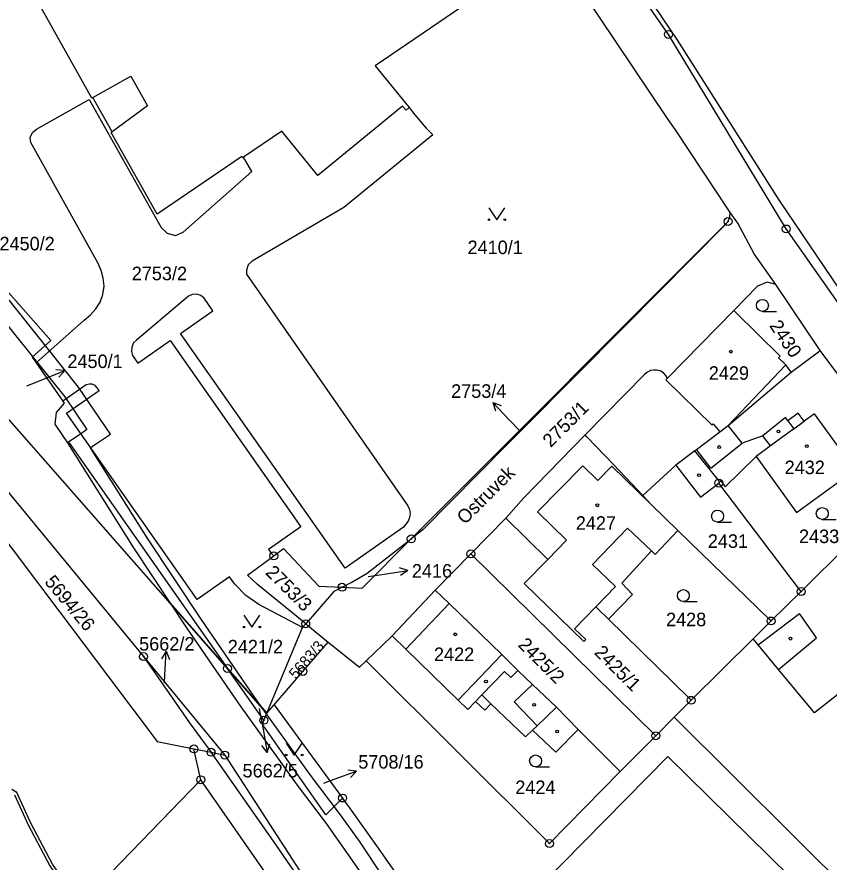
# Model space of a CAD drawing. Extents: x -644096 to -634268, y -1141430 to -1133463.
# Drawn here: x -638929.5 to -638827.3, y -1138971.6 to -1138865.3 of the extents above; entities that cross this region are included whole.
import ezdxf

# ---------------------------------------------------------------- set-up
doc = ezdxf.new("R2010")
doc.units = 0
for name, color, linetype in [('_CIVIL_CONSTRUCTION', 7, 'Continuous'), ('B_Hranice _3D', 7, 'Continuous'), ('M_Svah_Nasyp', 7, 'Continuous'), ('M_Svah_Zarez', 7, 'Continuous'), ('svrsek_osa_sjezdy', 7, 'Continuous'), ('svrsek_osa_terminal_VRT', 7, 'Continuous'), ('svrsek_osa_VRT', 7, 'Continuous'), ('svrsek_popisy_VRT', 7, 'Continuous'), ('terminal_VRT', 7, 'Continuous')]:
    doc.layers.add(name, color=color, linetype=linetype)

msp = doc.modelspace()

# ---------------------------------------------------------------- linework, layer by layer
at = {"layer": '_CIVIL_CONSTRUCTION'}
for centre, radius in [((-638847.51, -1138867.46), 0.5), ((-638847.51, -1138867.46), 0.0303), ((-638840, -1138891), 0.5), ((-638840, -1138891), 0.0303), ((-638832.69, -1138891.94), 0.5), ((-638832.69, -1138891.94), 0.0303), ((-638841.17, -1138923.9), 0.5), ((-638841.17, -1138923.9), 0.0303), ((-638879.86, -1138930.92), 0.5), ((-638879.86, -1138930.92), 0.0303), ((-638897.16, -1138933.06), 0.5), ((-638872.37, -1138932.81), 0.5), ((-638897.16, -1138933.06), 0.0303), ((-638872.37, -1138932.81), 0.0303), ((-638888.56, -1138937), 0.5), ((-638888.56, -1138937), 0.0303), ((-638830.81, -1138937.55), 0.5), ((-638830.81, -1138937.55), 0.0303), ((-638893.14, -1138941.61), 0.5), ((-638834.6, -1138941.25), 0.5), ((-638834.6, -1138941.25), 0.0303), ((-638893.14, -1138941.61), 0.0303), ((-638913.54, -1138945.73), 0.5), ((-638913.54, -1138945.73), 0.0303), ((-638902.98, -1138947.22), 0.5), ((-638902.98, -1138947.22), 0.0303), ((-638893.49, -1138947.59), 0.5), ((-638893.49, -1138947.59), 0.0303), ((-638844.66, -1138951.23), 0.5), ((-638844.66, -1138951.23), 0.0303), ((-638898.39, -1138953.74), 0.5), ((-638898.39, -1138953.74), 0.0303), ((-638849.1, -1138955.69), 0.5), ((-638849.1, -1138955.69), 0.0303), ((-638907.19, -1138957.35), 0.5), ((-638907.19, -1138957.35), 0.0303), ((-638905.05, -1138957.77), 0.5), ((-638905.05, -1138957.77), 0.0303), ((-638903.33, -1138958.12), 0.5), ((-638903.33, -1138958.12), 0.0303), ((-638906.34, -1138961.23), 0.5), ((-638906.34, -1138961.23), 0.0303), ((-638888.5, -1138963.52), 0.5), ((-638888.5, -1138963.52), 0.0303), ((-638862.47, -1138969.26), 0.5), ((-638862.47, -1138969.26), 0.0303)]:
    msp.add_circle(centre, radius, dxfattribs=at)
at = {"layer": 'B_Hranice _3D'}
for points in [[(-638935.49, -1138894.78), (-638935.89, -1138896.99), (-638935.14, -1138897.54), (-638932.29, -1138901.55), (-638932.46, -1138901.82), (-638929.79, -1138905.15), (-638923.42, -1138913.06), (-638920.65, -1138917.17), (-638921.17, -1138917.53), (-638923.1, -1138918.86), (-638914.79, -1138932.05), (-638910.19, -1138939.01), (-638898.51, -1138952.32), (-638899.54, -1138950.88), (-638906.38, -1138940.91), (-638913.01, -1138930.91), (-638920.22, -1138919.46), (-638919.95, -1138919.27), (-638917.71, -1138917.73), (-638921.7, -1138911.82), (-638932.93, -1138897.84)], [(-638910.19, -1138939.01), (-638908.14, -1138942.11), (-638901.3, -1138952.06), (-638894.2, -1138961.92), (-638890.58, -1138966.71), (-638880.88, -1138980.51), (-638866.7, -1139001.39), (-638863.13, -1139006.45), (-638856.68, -1139015.1), (-638862.7, -1139020.2), (-638859.4, -1139025.13), (-638859.25, -1139023.8), (-638861.02, -1139021.55), (-638853.78, -1139015.42), (-638861.43, -1139005.17), (-638863.21, -1139002.65), (-638865.03, -1139001.11), (-638886.38, -1138968.93), (-638888.88, -1138965.45), (-638892.52, -1138960.64), (-638898.51, -1138952.32)]]:
    msp.add_lwpolyline(points, close=True, dxfattribs=at)
for points in [[(-638870.04, -1139039.22), (-638876.46, -1139033.47), (-638894.22, -1139014), (-638900.61, -1139006.11), (-638904.67, -1139001.03), (-638907.49, -1138997.29), (-638915.76, -1138985.61), (-638919.46, -1138980.3), (-638923.54, -1138973.92), (-638924.97, -1138971.86), (-638927.72, -1138966.7), (-638929.46, -1138962.83), (-638930.09, -1138962.46)], [(-638929.78, -1138963.11), (-638928.07, -1138966.88), (-638925.31, -1138972.06), (-638923.86, -1138974.17), (-638919.78, -1138980.54), (-638916.12, -1138985.79), (-638907.83, -1138997.51), (-638904.99, -1139001.27), (-638900.95, -1139006.31), (-638894.52, -1139014.26), (-638876.74, -1139033.75), (-638870.28, -1139039.54)]]:
    msp.add_lwpolyline(points, dxfattribs=at)
at = {"layer": 'M_Svah_Nasyp'}
for p, q in [((-638919.9, -1138875.39), (-638915.12, -1138872.72)), ((-638915.12, -1138872.72), (-638913.03, -1138876.43)), ((-638913.03, -1138876.43), (-638917.48, -1138879.71)), ((-638832.74, -1138909.04), (-638839.99, -1138916.64)), ((-638847.84, -1138910.93), (-638847.63, -1138910.71)), ((-638847.84, -1138910.93), (-638842.01, -1138916.6)), ((-638842.01, -1138916.6), (-638841.86, -1138916.44)), ((-638841.86, -1138916.44), (-638841.05, -1138917.45)), ((-638832.47, -1138916.06), (-638831.73, -1138917.07)), ((-638831.73, -1138917.07), (-638830.43, -1138916.12)), ((-638831.73, -1138917.07), (-638834.67, -1138919.22)), ((-638842.17, -1138922.02), (-638838.25, -1138918.87)), ((-638834.67, -1138919.22), (-638835.65, -1138917.97)), ((-638844.2, -1138919.85), (-638846.59, -1138921.67)), ((-638842.17, -1138922.02), (-638843.96, -1138919.67)), ((-638834.67, -1138919.22), (-638836.49, -1138920.55)), ((-638863.97, -1138927.51), (-638858.26, -1138921.72)), ((-638858.26, -1138921.72), (-638856.4, -1138923.56)), ((-638856.4, -1138923.56), (-638854.64, -1138921.78)), ((-638854.64, -1138921.78), (-638848.01, -1138928.22)), ((-638863.97, -1138927.51), (-638860.33, -1138931.09)), ((-638857.08, -1138934.15), (-638852.64, -1138929.56)), ((-638852.64, -1138929.56), (-638849.64, -1138932.43)), ((-638862.68, -1138933.5), (-638860.33, -1138931.09)), ((-638854.18, -1138936.9), (-638857.08, -1138934.15)), ((-638856.64, -1138939.46), (-638854.18, -1138936.9)), ((-638880.53, -1138944.79), (-638875.1, -1138939.07)), ((-638836.2, -1138944.25), (-638831.03, -1138940.31)), ((-638828.87, -1138943.38), (-638831.03, -1138940.31)), ((-638833.65, -1138947.34), (-638828.87, -1138943.38)), ((-638868.48, -1138945.46), (-638873.96, -1138951.2)), ((-638868.11, -1138947.62), (-638870.98, -1138950.56)), ((-638867.32, -1138948.34), (-638868.11, -1138947.62)), ((-638866.46, -1138947.48), (-638867.32, -1138948.34)), ((-638866.9, -1138951.44), (-638864.59, -1138949.26)), ((-638870.98, -1138950.56), (-638871.76, -1138951.37)), ((-638870.98, -1138950.56), (-638869.83, -1138951.67)), ((-638864.01, -1138954.42), (-638866.9, -1138951.44)), ((-638864.01, -1138954.42), (-638861.59, -1138952.1)), ((-638864.61, -1138954.99), (-638864.01, -1138954.42))]:
    msp.add_line(p, q, dxfattribs=at)
at = {"layer": 'M_Svah_Zarez'}
for centre in [(-638839.67, -1138907.37), (-638833.65, -1138917.41), (-638841.13, -1138919.37), (-638830.1, -1138919.25), (-638843.66, -1138922.9), (-638856.45, -1138926.7), (-638874.32, -1138942.93), (-638832.14, -1138943.47), (-638870.46, -1138948.87), (-638864.39, -1138951.81), (-638861.5, -1138955.14)]:
    msp.add_circle(centre, 0.175, dxfattribs=at)
at = {"layer": 'svrsek_osa_sjezdy'}
for p, q in [((-638835.68, -1138902.3), (-638833.93, -1138902.3)), ((-638828.16, -1138928.48), (-638826.41, -1138928.48)), ((-638841.33, -1138928.81), (-638839.58, -1138928.81)), ((-638845.63, -1138938.81), (-638843.88, -1138938.81)), ((-638864.22, -1138959.6), (-638862.47, -1138959.6))]:
    msp.add_line(p, q, dxfattribs=at)
for points in [[(-638870.09, -1138889.27), (-638869.09, -1138890.77), (-638868.09, -1138889.27)], [(-638900.9, -1138940.51), (-638899.9, -1138942.01), (-638898.9, -1138940.51)], [(-638895.59, -1138956.61), (-638894.59, -1138958.11), (-638893.59, -1138956.61)]]:
    msp.add_lwpolyline(points, dxfattribs=at)
for centre, radius in [((-638870.09, -1138890.77), 0.1), ((-638868.09, -1138890.77), 0.1), ((-638835.68, -1138901.55), 0.75), ((-638841.33, -1138928.06), 0.75), ((-638828.16, -1138927.73), 0.75), ((-638845.63, -1138938.06), 0.75), ((-638900.9, -1138942.01), 0.1), ((-638898.9, -1138942.01), 0.1), ((-638895.59, -1138958.11), 0.1), ((-638893.59, -1138958.11), 0.1), ((-638864.22, -1138958.85), 0.75)]:
    msp.add_circle(centre, radius, dxfattribs=at)
at = {"layer": 'svrsek_osa_terminal_VRT'}
msp.add_arc((-642050.26, -1145189.6), 8802.25, 41.413152, 75.317049, dxfattribs=at)
at = {"layer": 'svrsek_popisy_VRT'}
for p, q in [((-638926.22, -1138910.87), (-638923.44, -1138909.75)), ((-638923.44, -1138909.75), (-638924.55, -1138909.66)), ((-638923.44, -1138909.75), (-638924.18, -1138910.58)), ((-638928.21, -1138911.69), (-638926.22, -1138910.87)), ((-638867.55, -1138915.94), (-638869.6, -1138913.75)), ((-638869.6, -1138913.75), (-638868.55, -1138914.14)), ((-638869.6, -1138913.75), (-638869.28, -1138914.82)), ((-638866.21, -1138917.35), (-638867.55, -1138915.94)), ((-638880.29, -1138934.89), (-638881.35, -1138934.55)), ((-638885.3, -1138935.67), (-638883.25, -1138935.36)), ((-638883.25, -1138935.36), (-638880.29, -1138934.89)), ((-638880.29, -1138934.89), (-638881.2, -1138935.54)), ((-638910.7, -1138945.05), (-638911.26, -1138946.03)), ((-638910.86, -1138948.05), (-638910.7, -1138945.05)), ((-638910.7, -1138945.05), (-638910.26, -1138946.08)), ((-638910.91, -1138949.05), (-638910.86, -1138948.05)), ((-638898.98, -1138952.24), (-638898.5, -1138954.84)), ((-638898.5, -1138954.84), (-638897.98, -1138957.79)), ((-638897.98, -1138957.79), (-638898.65, -1138956.9)), ((-638897.98, -1138957.79), (-638897.66, -1138956.72)), ((-638889.55, -1138961.16), (-638886.73, -1138960.13)), ((-638886.73, -1138960.13), (-638887.84, -1138960.01)), ((-638886.73, -1138960.13), (-638887.5, -1138960.95)), ((-638890.86, -1138961.64), (-638889.55, -1138961.16))]:
    msp.add_line(p, q, dxfattribs=at)
at = {"layer": 'terminal_VRT'}
for p, q in [((-638879.86, -1138930.92), (-638840, -1138891)), ((-638828.4, -1138907.21), (-638833.98, -1138898.91)), ((-638839.3, -1138902.19), (-638847.63, -1138910.71)), ((-638927.05, -1138908.78), (-638923.69, -1138913.59)), ((-638850.46, -1138910.21), (-638857.97, -1138917.85)), ((-638839.99, -1138916.64), (-638832.06, -1138909.96)), ((-638936.62, -1138917.72), (-638913.54, -1138945.73)), ((-638841.17, -1138923.9), (-638841.03, -1138923.75)), ((-638830.81, -1138937.55), (-638816.47, -1138923.23)), ((-638872.37, -1138932.81), (-638867.96, -1138928.31)), ((-638876.85, -1138937.38), (-638872.37, -1138932.81)), ((-638872.37, -1138932.81), (-638849.1, -1138955.69)), ((-638876.85, -1138937.38), (-638882.24, -1138943.12)), ((-638834.6, -1138941.25), (-638830.81, -1138937.55)), ((-638836.84, -1138943.48), (-638834.6, -1138941.25)), ((-638898.03, -1138952.86), (-638893.54, -1138942.07)), ((-638893.54, -1138942.07), (-638893.14, -1138941.61)), ((-638893.14, -1138941.61), (-638890.32, -1138943.91)), ((-638844.66, -1138951.23), (-638836.84, -1138943.48)), ((-638913.54, -1138945.73), (-638903.33, -1138958.12)), ((-638902.98, -1138947.22), (-638898.03, -1138952.86)), ((-638898.39, -1138953.74), (-638902.98, -1138947.22)), ((-638898.03, -1138952.86), (-638897.11, -1138951.79)), ((-638897.11, -1138951.79), (-638888.5, -1138963.52)), ((-638844.66, -1138951.23), (-638846.78, -1138953.36)), ((-638898.39, -1138953.74), (-638898.03, -1138952.86)), ((-638849.1, -1138955.69), (-638846.78, -1138953.36)), ((-638853.58, -1138960.2), (-638858.85, -1138954.92)), ((-638853.58, -1138960.2), (-638849.1, -1138955.69)), ((-638907.19, -1138957.35), (-638905.05, -1138957.77)), ((-638906.34, -1138961.23), (-638907.19, -1138957.35)), ((-638905.05, -1138957.77), (-638903.33, -1138958.12)), ((-638903.33, -1138958.12), (-638881.28, -1138992.11))]:
    msp.add_line(p, q, dxfattribs=at)
for points in [[(-638839.76, -1138889.87), (-638846.61, -1138879.46), (-638847.52, -1138878.16), (-638873.63, -1138839.26), (-638875.61, -1138836.31), (-638878.95, -1138831.56), (-638886.78, -1138819.99)], [(-638869.06, -1138835.11), (-638868.85, -1138834.96), (-638846.43, -1138868.09), (-638833.59, -1138888.34), (-638820.41, -1138907.82), (-638803.6, -1138930.16), (-638796.45, -1138939.39), (-638793.53, -1138942.67), (-638794.68, -1138943.69)], [(-638794.68, -1138943.69), (-638813.29, -1138919.57), (-638832.69, -1138891.94), (-638847.51, -1138867.46), (-638853.94, -1138858.15), (-638861.61, -1138845.94), (-638865.69, -1138839.94), (-638869.06, -1138835.11)], [(-638900.97, -1138882.89), (-638901.09, -1138882.97), (-638901.19, -1138882.83), (-638911.83, -1138890.09), (-638917.61, -1138879.81), (-638917.48, -1138879.71), (-638919.9, -1138875.39), (-638920.04, -1138875.47), (-638927.86, -1138861.53), (-638925.79, -1138860.37), (-638928.61, -1138856.83), (-638924.78, -1138851.49), (-638919.99, -1138851.1), (-638917.98, -1138852.52), (-638889.96, -1138836.81), (-638886.14, -1138843.59), (-638877.92, -1138837.97), (-638864.43, -1138857.8), (-638884.41, -1138871.4), (-638880.11, -1138876.66)], [(-638927.05, -1138908.78), (-638921, -1138903.42), (-638920.23, -1138902.75), (-638919.55, -1138902), (-638919, -1138901.14), (-638918.65, -1138900.18), (-638918.49, -1138899.15), (-638918.6, -1138898.13), (-638918.86, -1138897.15), (-638919.28, -1138896.21), (-638927.72, -1138881.07), (-638927.78, -1138880.41), (-638927.52, -1138879.81), (-638927, -1138879.38), (-638920.39, -1138875.67), (-638911.33, -1138891.77), (-638910.56, -1138892.48), (-638909.53, -1138892.75), (-638908.54, -1138892.35), (-638899.91, -1138884.69), (-638900.97, -1138882.89)], [(-638880.11, -1138876.66), (-638879.39, -1138877.59), (-638878, -1138879.25), (-638877.15, -1138880.1), (-638888.34, -1138889.24), (-638899.88, -1138895.98), (-638900.38, -1138896.46), (-638900.58, -1138897.1), (-638900.58, -1138897.63), (-638880.28, -1138926.78), (-638880.06, -1138927.24), (-638879.98, -1138927.74), (-638880.06, -1138928.22), (-638880.24, -1138928.68), (-638880.85, -1138929.45), (-638888.19, -1138934.59), (-638908.88, -1138905.07), (-638904.82, -1138902.22), (-638905.92, -1138900.63), (-638906.33, -1138900.29), (-638906.87, -1138900.13), (-638907.41, -1138900.17), (-638907.9, -1138900.39), (-638914.41, -1138905.91), (-638914.78, -1138906.28), (-638915.02, -1138906.79), (-638915.06, -1138907.33), (-638914.91, -1138907.87), (-638914.24, -1138908.82), (-638910.18, -1138905.97), (-638893.77, -1138929.41), (-638897.83, -1138932.25), (-638897.44, -1138932.78), (-638897.16, -1138933.06)], [(-638880.11, -1138876.66), (-638880.51, -1138876.99), (-638880.95, -1138876.47), (-638891.6, -1138885.19), (-638896.15, -1138879.63), (-638900.97, -1138882.89)], [(-638840, -1138891), (-638839.8, -1138890.4), (-638839.76, -1138889.87)], [(-638833.98, -1138898.91), (-638836.71, -1138895.06), (-638838.78, -1138891.19), (-638839.76, -1138889.87)], [(-638840, -1138891), (-638840.41, -1138891.46), (-638852.99, -1138904.15), (-638865.73, -1138917), (-638867.87, -1138919.12), (-638878.4, -1138929.77), (-638879.86, -1138930.92)], [(-638833.98, -1138898.91), (-638835.08, -1138898.64), (-638836.31, -1138899.15), (-638839.3, -1138902.19)], [(-638931.16, -1138899.21), (-638925.18, -1138905.96), (-638927.56, -1138908.08), (-638927.22, -1138908.53), (-638927.05, -1138908.78)], [(-638902.98, -1138947.22), (-638930.67, -1138915.68), (-638932.58, -1138909.44), (-638933.49, -1138903.43), (-638932.29, -1138901.55), (-638932.91, -1138900.68)], [(-638832.06, -1138909.96), (-638832.74, -1138909.04), (-638833.66, -1138908.14), (-638833.45, -1138907.92), (-638839.08, -1138902.4), (-638839.3, -1138902.19)], [(-638832.06, -1138909.96), (-638828.64, -1138907.39), (-638828.4, -1138907.21)], [(-638816.47, -1138923.23), (-638816.61, -1138923.04), (-638828.4, -1138907.21)], [(-638847.63, -1138910.71), (-638847.84, -1138910.35), (-638848.12, -1138910.05), (-638848.47, -1138909.83), (-638848.55, -1138909.8), (-638848.95, -1138909.69), (-638849.36, -1138909.68), (-638849.77, -1138909.76), (-638850.14, -1138909.95), (-638850.46, -1138910.21)], [(-638893.54, -1138942.07), (-638899.03, -1138939.17), (-638900.66, -1138938.03), (-638902.04, -1138936.6), (-638902.74, -1138935.68), (-638906.79, -1138938.54), (-638923.22, -1138915.12), (-638919.14, -1138912.27), (-638919.39, -1138911.91), (-638919.64, -1138911.63), (-638919.98, -1138911.48), (-638920.38, -1138911.44), (-638920.74, -1138911.55), (-638923.69, -1138913.59)], [(-638923.69, -1138913.59), (-638923.51, -1138913.84), (-638924.53, -1138915.02), (-638924.71, -1138916.5), (-638923, -1138918.95), (-638922.89, -1138918.85), (-638902.98, -1138947.22)], [(-638841.03, -1138923.75), (-638840.93, -1138923.64), (-638840.35, -1138924.39), (-638836.49, -1138920.55), (-638831.38, -1138927.6), (-638824, -1138922.22), (-638829.14, -1138915.18), (-638830.43, -1138916.12), (-638831.17, -1138915.11), (-638832.47, -1138916.06), (-638832.76, -1138915.67), (-638835.65, -1138917.97), (-638838.25, -1138918.87), (-638839.99, -1138916.64)], [(-638841.03, -1138923.75), (-638844.2, -1138919.85), (-638843.96, -1138919.67), (-638841.05, -1138917.45), (-638839.99, -1138916.64)], [(-638857.97, -1138917.85), (-638865.68, -1138925.78), (-638867.96, -1138928.31)], [(-638850.72, -1138925.46), (-638854.43, -1138921.57), (-638857.76, -1138918.07), (-638857.97, -1138917.85)], [(-638939.29, -1138919.99), (-638911.84, -1138956.41), (-638907.19, -1138957.35)], [(-638850.72, -1138925.46), (-638846.59, -1138921.67), (-638843.46, -1138925.66), (-638841.17, -1138923.9)], [(-638830.81, -1138937.55), (-638831, -1138937.3), (-638841.17, -1138923.9)], [(-638846.31, -1138929.87), (-638848.01, -1138928.22), (-638849.62, -1138926.62), (-638850.72, -1138925.46)], [(-638867.96, -1138928.31), (-638862.68, -1138933.5), (-638865.66, -1138936.55), (-638858.14, -1138943.84), (-638857.91, -1138943.59), (-638859.31, -1138942.24), (-638856.64, -1138939.46), (-638856.5, -1138939.59), (-638855.04, -1138941.02)], [(-638855.04, -1138941.02), (-638852.03, -1138937.9), (-638853.39, -1138936.5), (-638849.64, -1138932.43), (-638849.17, -1138932.88), (-638846.31, -1138929.87)], [(-638834.6, -1138941.25), (-638834.79, -1138941.05), (-638846.31, -1138929.87)], [(-638888.56, -1138937), (-638886.05, -1138937.11), (-638879.86, -1138930.92)], [(-638888.56, -1138937), (-638887.41, -1138936.39), (-638885.4, -1138935.25), (-638879.86, -1138930.92)], [(-638897.16, -1138933.06), (-638895.92, -1138932.14), (-638891.5, -1138936.88), (-638888.56, -1138937)], [(-638893.14, -1138941.61), (-638899.19, -1138936.68), (-638900.44, -1138935.48), (-638897.16, -1138933.06)], [(-638807.18, -1138935.51), (-638812.6, -1138939.78), (-638820.92, -1138946.34), (-638829.13, -1138952.81), (-638833.65, -1138947.34), (-638836.2, -1138944.25), (-638836.84, -1138943.48)], [(-638888.56, -1138937), (-638889.6, -1138937.56), (-638893.14, -1138941.61)], [(-638858.85, -1138954.92), (-638861.59, -1138952.1), (-638864.59, -1138949.26), (-638866.46, -1138947.48), (-638868.48, -1138945.46), (-638875.1, -1138939.07), (-638876.85, -1138937.38)], [(-638855.04, -1138941.02), (-638844.87, -1138951.02), (-638844.66, -1138951.23)], [(-638882.24, -1138943.12), (-638882.37, -1138943.26), (-638885.55, -1138946.28)], [(-638882.24, -1138943.12), (-638880.53, -1138944.79), (-638873.96, -1138951.2), (-638872.75, -1138952.38), (-638871.76, -1138951.37), (-638870.62, -1138952.48), (-638869.83, -1138951.67), (-638868.08, -1138953.33), (-638865.47, -1138955.81), (-638864.61, -1138954.99), (-638861.66, -1138957.76), (-638858.85, -1138954.92)], [(-638897.11, -1138951.79), (-638893.49, -1138947.59), (-638890.32, -1138943.91)], [(-638890.32, -1138943.91), (-638886.39, -1138947.07), (-638885.55, -1138946.28)], [(-638913.54, -1138945.73), (-638907.74, -1138954.05), (-638905.92, -1138956.57), (-638905.05, -1138957.77)], [(-638885.55, -1138946.28), (-638862.47, -1138969.26), (-638853.58, -1138960.2)], [(-638888.5, -1138963.52), (-638890.6, -1138965.63), (-638898.55, -1138954.33), (-638898.39, -1138953.74)], [(-638846.78, -1138953.36), (-638824.17, -1138975.82), (-638814.31, -1138979.26), (-638804.17, -1138974.97)], [(-638881.28, -1138992.11), (-638882.73, -1138989.98), (-638896.91, -1138969.36), (-638905.05, -1138957.77)], [(-638832.2, -1138973.43), (-638847.57, -1138958.29), (-638866.1, -1138977.14), (-638850.75, -1138992.27)], [(-638906.34, -1138961.23), (-638921.36, -1138976.75), (-638915.44, -1138988.65)], [(-638863.1, -1139029.79), (-638868.83, -1139033.1), (-638871.43, -1139028.8), (-638863.61, -1139023.19), (-638885.32, -1138991.43), (-638906.34, -1138961.23)], [(-638851.62, -1139015.85), (-638853.24, -1139013.74), (-638860.25, -1139004.35), (-638863.75, -1138999.39), (-638870.48, -1138989.39), (-638877.92, -1138978.53), (-638884.17, -1138969.54), (-638887.72, -1138964.59), (-638888.5, -1138963.52)]]:
    msp.add_lwpolyline(points, dxfattribs=at)

# ---------------------------------------------------------------- texts
at = {"layer": 'svrsek_osa_VRT'}
for s, p in [('2450/2', (-638931.66, -1138894.63)), ('2410/1', (-638872.78, -1138895.1)), ('2753/2', (-638915.02, -1138898.38)), ('2450/1', (-638923.11, -1138909.43)), ('2429', (-638842.43, -1138910.91)), ('2753/4', (-638874.84, -1138913.18)), ('2432', (-638832.89, -1138922.78)), ('2427', (-638859.16, -1138929.78)), ('2431', (-638842.55, -1138932.05)), ('2433', (-638831.08, -1138931.45)), ('2416', (-638879.78, -1138935.8)), ('2428', (-638847.81, -1138941.91)), ('5662/2', (-638914.09, -1138944.98)), ('2421/2', (-638902.94, -1138945.33)), ('2422', (-638877, -1138946.29)), ('5708/16', (-638886.52, -1138959.82)), ('5662/5', (-638901.08, -1138960.93)), ('2424', (-638866.77, -1138963.02))]:
    msp.add_text(s, height=1.7, dxfattribs=at).set_placement(p)
for s, height, rotation, p in [('2430', 1.7, 304, (-638834.87, -1138904.11)), ('2753/1', 1.7, 45, (-638862.31, -1138919.52)), ('2753/3', 1.7, 315, (-638898.3, -1138935.26)), ('5694/26', 1.7, 310, (-638926.08, -1138936.38)), ('5683/3', 1.36, 49, (-638894.37, -1138948.66)), ('2425/2', 1.7, 315, (-638866.53, -1138944.36)), ('2425/1', 1.7, 315, (-638856.94, -1138945.32))]:
    msp.add_text(s, height=height, rotation=rotation, dxfattribs=at).set_placement(p)
at = {"layer": 'svrsek_popisy_VRT'}
msp.add_text('Ostruvek', height=1.7, rotation=45, dxfattribs=at).set_placement((-638873.11, -1138929.2))

doc.saveas('drawing.dxf')
